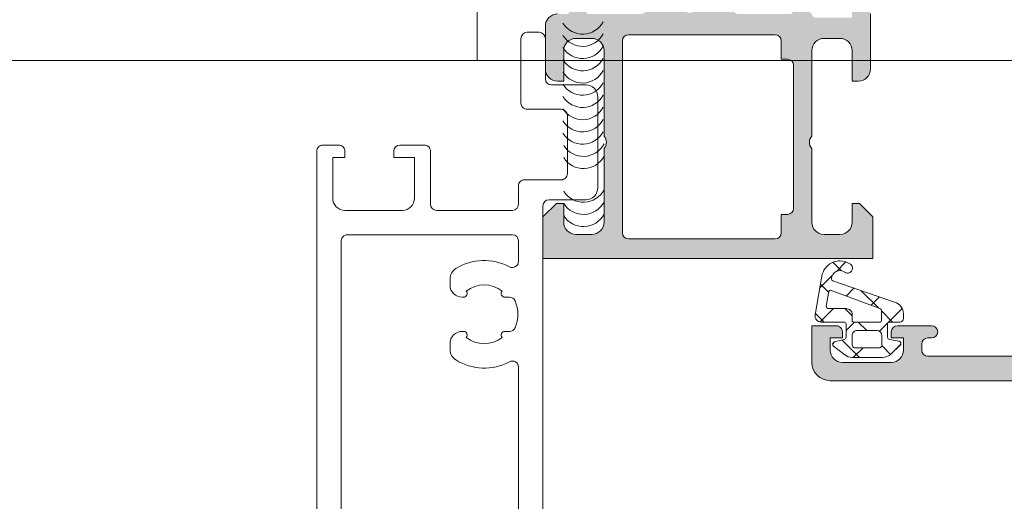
# Model space of a CAD drawing. Header units: millimetres. Extents: x 213386 to 506888, y 183055 to 450952.
# Tile 686 of 1056: x 374390 to 374470, y 342565 to 342605. Entities that reach past the tile are written whole.
import ezdxf

# ---------------------------------------------------------------- set-up
doc = ezdxf.new("R2010")
doc.units = ezdxf.units.MM
doc.layers.add('FASÁDA DETAILNÍ', color=255, linetype='Continuous', lineweight=0)
doc.layers.add('NOVA', color=255, linetype='Continuous', lineweight=0)

# ---------------------------------------------------------------- blocks, each defined once
blk = doc.blocks.new('A$C69D17D4D')
at = {"layer": 'FASÁDA DETAILNÍ'}
h = blk.add_hatch(color=256, dxfattribs=at)
edge = h.paths.add_edge_path(flags=16)
edge.add_ellipse((-23476.70545563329, 24829.51812637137), major_axis=(-0.4999740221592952, 0), ratio=1, start_angle=-0.002977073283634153, end_angle=90.00297707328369)
edge.add_line((-23476.70542965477, 24829.01815234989), (-23458.70542965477, 24829.01815234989))
edge.add_ellipse((-23458.70540367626, 24829.51812637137), major_axis=(-0.4999740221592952, 0), ratio=1, start_angle=89.99702292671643, end_angle=180.0029770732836)
edge.add_line((-23458.20542965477, 24829.51815234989), (-23458.20542965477, 24842.01815234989))
edge.add_ellipse((-23458.70545147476, 24842.0181305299), major_axis=(-0.5000218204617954, 0), ratio=1, start_angle=180.0025002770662, end_angle=269.9974997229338)
edge.add_line((-23458.70542965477, 24842.51815234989), (-23471.30848065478, 24842.51815234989))
edge.add_ellipse((-23471.3084817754, 24844.01815122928), major_axis=(-1.499998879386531, 0), ratio=1, start_angle=-4.2804329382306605e-05, end_angle=90.00004280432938, ccw=False)
edge.add_line((-23472.80848065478, 24844.01815234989), (-23472.80848065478, 24857.01814034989))
edge.add_ellipse((-23473.30848028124, 24857.01814072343), major_axis=(-0.4999996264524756, 0), ratio=1, start_angle=179.9999571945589, end_angle=270.0000428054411)
edge.add_line((-23473.30848065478, 24857.51814034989), (-23476.70542965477, 24857.51814034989))
edge.add_ellipse((-23476.70543002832, 24857.01814072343), major_axis=(-0.4999996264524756, 0), ratio=1, start_angle=-90.00004280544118, end_angle=4.280544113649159e-05)
edge.add_line((-23477.20542965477, 24857.01814034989), (-23477.20542965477, 24829.51815234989))
edge = h.paths.add_edge_path()
edge.add_line((-23506.00542465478, 24828.3181403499), (-23506.00542465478, 24831.3181403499))
edge.add_line((-23506.00542465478, 24831.3181403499), (-23504.00542465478, 24831.3181403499))
edge.add_arc((-23504.00539867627, 24830.81816632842), 0.4999740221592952, -0.002977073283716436, 90.00297707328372, ccw=False)
edge.add_line((-23503.50542465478, 24830.8181403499), (-23503.50542465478, 24830.3181403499))
edge.add_line((-23503.50542465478, 24830.3181403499), (-23504.50542465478, 24830.3181403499))
edge.add_line((-23504.50542465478, 24830.3181403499), (-23504.50542465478, 24829.3181403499))
edge.add_arc((-23503.50536052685, 24829.31820447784), 1.000064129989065, 180.0036740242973, 269.9963259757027)
edge.add_line((-23503.50542465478, 24828.3181403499), (-23499.50542465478, 24828.3181403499))
edge.add_arc((-23499.5054546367, 24829.31817033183), 1.00002998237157, 270.0017177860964, 359.9982822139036)
edge.add_line((-23498.50542465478, 24829.3181403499), (-23498.50542465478, 24830.3181403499))
edge.add_line((-23498.50542465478, 24830.3181403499), (-23499.50542465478, 24830.3181403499))
edge.add_line((-23499.50542465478, 24830.3181403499), (-23499.50542465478, 24830.8181403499))
edge.add_arc((-23499.00541905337, 24830.81813474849), 0.5000056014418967, 90.00064186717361, 179.9993581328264, ccw=False)
edge.add_line((-23499.00542465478, 24831.3181403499), (-23496.2054216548, 24831.3181403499))
edge.add_arc((-23496.2054216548, 24830.8181403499), 0.5, -90, 90, ccw=False)
edge.add_line((-23496.2054216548, 24830.3181403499), (-23496.50542465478, 24830.3181403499))
edge.add_arc((-23496.50541393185, 24829.81812962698), 0.5000107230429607, 90.00122873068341, 179.9987712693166)
edge.add_line((-23497.00542465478, 24829.8181403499), (-23497.00542465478, 24829.3181403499))
edge.add_arc((-23496.5053567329, 24829.31820827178), 0.5000679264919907, 180.0077822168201, 269.9922177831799)
edge.add_line((-23496.50542465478, 24828.8181403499), (-23485.20542965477, 24828.8181403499))
edge.add_arc((-23485.20545147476, 24829.31816216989), 0.5000218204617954, 270.0025002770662, 359.9974997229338)
edge.add_line((-23484.70542965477, 24829.3181403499), (-23484.70542965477, 24829.8181403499))
edge.add_arc((-23485.20536698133, 24829.81820302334), 0.4999373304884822, 359.9928172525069, 450.0071827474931)
edge.add_line((-23485.20542965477, 24830.3181403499), (-23485.50543265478, 24830.3181403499))
edge.add_arc((-23485.50536985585, 24830.81820314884), 0.5000628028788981, 180.0071953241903, 269.9928046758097, ccw=False)
edge.add_line((-23486.00543265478, 24830.8181403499), (-23486.00543265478, 24835.3181403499))
edge.add_arc((-23485.50542705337, 24835.31813474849), 0.5000056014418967, 90.00064186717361, 179.9993581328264, ccw=False)
edge.add_line((-23485.50543265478, 24835.8181403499), (-23484.70542965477, 24835.8181403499))
edge.add_arc((-23484.70540367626, 24835.31816632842), 0.4999740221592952, -0.002977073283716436, 90.00297707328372, ccw=False)
edge.add_line((-23484.20542965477, 24835.3181403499), (-23484.20542965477, 24833.3181403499))
edge.add_arc((-23483.70536173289, 24833.31820827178), 0.5000679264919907, 180.0077822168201, 269.9922177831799)
edge.add_line((-23483.70542965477, 24832.8181403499), (-23483.20542965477, 24832.8181403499))
edge.add_arc((-23483.20536698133, 24832.31820302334), 0.4999373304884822, -0.007182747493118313, 90.00718274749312, ccw=False)
edge.add_line((-23482.70542965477, 24832.3181403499), (-23482.70542965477, 24829.3181403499))
edge.add_arc((-23482.20537454, 24829.31819546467), 0.5000551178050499, 180.0063149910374, 269.9936850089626)
edge.add_line((-23482.20542965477, 24828.8181403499), (-23480.50543265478, 24828.8181403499))
edge.add_arc((-23480.50540080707, 24830.31810850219), 1.499968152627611, 269.9987834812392, 360.0012165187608)
edge.add_line((-23479.00543265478, 24830.3181403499), (-23479.00543265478, 24856.3181403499))
edge.add_arc((-23479.50541179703, 24856.31816120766), 0.4999791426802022, 359.9976097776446, 450.0023902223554)
edge.add_line((-23479.50543265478, 24856.8181403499), (-23483.70542965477, 24856.8181403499))
edge.add_arc((-23483.70542405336, 24856.31813474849), 0.5000056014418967, 90.0006418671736, 179.9993581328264)
edge.add_line((-23484.20542965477, 24856.3181403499), (-23484.20542965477, 24854.3181403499))
edge.add_arc((-23484.70545147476, 24854.31816216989), 0.5000218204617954, 270.00250027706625, 359.99749972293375, ccw=False)
edge.add_line((-23484.70542965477, 24853.8181403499), (-23485.50543265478, 24853.8181403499))
edge.add_arc((-23485.50538010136, 24854.31819290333), 0.5000525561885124, 180.0060215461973, 269.9939784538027, ccw=False)
edge.add_line((-23486.00543265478, 24854.3181403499), (-23486.00543265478, 24859.31814134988))
edge.add_line((-23486.00543265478, 24859.31814134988), (-23485.78811165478, 24860.07603034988))
edge.add_arc((-23486.07649006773, 24860.15872166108), 0.2999999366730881, 343.9999757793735, 412.095185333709)
edge.add_arc((-23485.70787951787, 24860.63214150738), 0.3000001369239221, 180.0000300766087, 232.0952819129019, ccw=False)
edge.add_line((-23486.00787965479, 24860.6321413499), (-23486.00787765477, 24862.69628834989))
edge.add_arc((-23485.60787826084, 24862.69628880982), 0.3999993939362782, 68.02623046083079, 180.000065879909, ccw=False)
edge.add_line((-23485.45820565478, 24863.0672303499), (-23483.4349766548, 24862.2508693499))
edge.add_arc((-23483.50981327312, 24862.06539908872), 0.199999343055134, -24.14109237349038, 68.02609214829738, ccw=False)
edge.add_line((-23483.32730565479, 24861.98360234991), (-23484.39562565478, 24859.5999173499))
edge.add_arc((-23484.21311754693, 24859.51812064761), 0.1999997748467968, 155.8589745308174, 270.819900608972)
edge.add_line((-23484.21025565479, 24859.31814134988), (-23472.90617565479, 24859.3181403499))
edge.add_arc((-23472.89774393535, 24859.50955484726), 0.1916001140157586, 267.4777781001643, 361.0444500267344)
edge.add_line((-23472.70617565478, 24859.5130473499), (-23472.70617565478, 24859.93363134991))
edge.add_line((-23472.70617565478, 24859.93363134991), (-23474.1379106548, 24862.39924334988))
edge.add_arc((-23473.87857366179, 24862.55005504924), 0.2999997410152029, 105.9999717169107, 210.179196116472, ccw=False)
edge.add_line((-23473.96126465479, 24862.83843334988), (-23472.46910365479, 24863.26630434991))
edge.add_line((-23472.46910365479, 24863.26630434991), (-23471.60582865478, 24863.76471634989))
edge.add_arc((-23471.40582870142, 24863.41830610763), 0.4000000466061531, 3.470122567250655e-05, 119.99998843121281, ccw=False)
edge.add_line((-23471.0058286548, 24863.41830634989), (-23471.00617565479, 24859.31037534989))
edge.add_line((-23471.00617565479, 24859.31037534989), (-23471.0084806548, 24844.81831834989))
edge.add_arc((-23470.50848081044, 24844.81814022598), 0.4999998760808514, 179.9795884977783, 270.0000178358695)
edge.add_line((-23470.5084806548, 24844.3181403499), (-23465.10543865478, 24844.3181403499))
edge.add_arc((-23465.10543828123, 24844.81813997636), 0.4999996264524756, 269.9999571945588, 360.0000428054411)
edge.add_line((-23464.60543865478, 24844.8181403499), (-23464.60543865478, 24847.3181403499))
edge.add_arc((-23464.10543902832, 24847.31814072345), 0.4999996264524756, 89.99995719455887, 180.0000428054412, ccw=False)
edge.add_line((-23464.10543865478, 24847.8181403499), (-23462.80543565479, 24847.8181403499))
edge.add_arc((-23462.80541479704, 24847.31816120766), 0.4999791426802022, -0.002390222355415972, 90.00239022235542, ccw=False)
edge.add_line((-23462.30543565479, 24847.3181403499), (-23462.30543565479, 24846.8181403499))
edge.add_line((-23462.30543565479, 24846.8181403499), (-23463.30543565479, 24846.8181403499))
edge.add_line((-23463.30543565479, 24846.8181403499), (-23463.30543565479, 24845.3181403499))
edge.add_arc((-23462.30540396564, 24845.31817203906), 1.000031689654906, 180.0018155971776, 269.9981844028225)
edge.add_line((-23462.30543565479, 24844.3181403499), (-23458.30543565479, 24844.3181403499))
edge.add_arc((-23458.30550490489, 24845.31820959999), 1.000069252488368, 270.0039674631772, 359.9960325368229)
edge.add_line((-23457.30543565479, 24845.3181403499), (-23457.30543565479, 24846.8181403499))
edge.add_line((-23457.30543565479, 24846.8181403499), (-23458.30543565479, 24846.8181403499))
edge.add_line((-23458.30543565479, 24846.8181403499), (-23458.30543565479, 24847.3181403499))
edge.add_arc((-23457.80546163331, 24847.31816632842), 0.4999740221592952, 89.99702292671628, 180.0029770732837, ccw=False)
edge.add_line((-23457.80543565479, 24847.8181403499), (-23456.50543265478, 24847.8181403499))
edge.add_arc((-23456.50543825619, 24847.31813474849), 0.5000056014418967, 0.000641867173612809, 89.99935813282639, ccw=False)
edge.add_line((-23456.00543265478, 24847.3181403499), (-23456.00543265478, 24828.3181403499))
edge.add_arc((-23457.5054033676, 24828.31811106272), 1.49997071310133, -90.00111870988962, 0.001118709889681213, ccw=False)
edge.add_line((-23457.50543265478, 24826.8181403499), (-23504.50542465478, 24826.8181403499))
edge.add_arc((-23504.50536431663, 24828.31820068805), 1.50006033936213, 180.0023046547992, 269.99769534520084, ccw=False)
h = blk.add_hatch(color=256, dxfattribs=at)
edge = h.paths.add_edge_path()
edge.add_arc((-23524.30527375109, 24856.93811970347), 0.120000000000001, 180.0000000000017, 270.00000000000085, ccw=False)
edge.add_line((-23524.42527375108, 24856.93811970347), (-23524.42527375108, 24859.69811770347))
edge.add_arc((-23524.72527375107, 24859.69811770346), 0.3000000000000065, 360, 449.9999999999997)
edge.add_line((-23524.72527375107, 24859.99811770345), (-23525.70524807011, 24859.99811770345))
edge.add_arc((-23525.70524807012, 24859.69811770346), 0.3000000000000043, 89.99999999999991, 180)
edge.add_line((-23526.00524807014, 24859.69811770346), (-23526.00524807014, 24857.81810670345))
edge.add_arc((-23526.08411516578, 24857.55056336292), 0.2789255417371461, -1.1628700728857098, 73.57540544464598, ccw=False)
edge.add_line((-23525.80524707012, 24857.54490270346), (-23525.80524707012, 24857.09130870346))
edge.add_arc((-23526.08408451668, 24857.08564029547), 0.2788950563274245, -73.58012358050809, 1.1645893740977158, ccw=False)
edge.add_line((-23526.00524807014, 24856.81811970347), (-23526.80542278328, 24856.81811970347))
edge.add_arc((-23526.80542278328, 24855.81811970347), 0.9999999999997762, 89.99999999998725, 179.9999999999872)
edge.add_line((-23527.80542278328, 24855.81811970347), (-23527.80542278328, 24852.3181123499))
edge.add_arc((-23526.8054029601, 24852.31813217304), 1.000019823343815, 180.0011357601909, 269.9988642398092)
edge.add_line((-23526.80542278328, 24851.31811234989), (-23526.30542278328, 24851.31811234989))
edge.add_line((-23526.30542278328, 24851.31811234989), (-23526.30542278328, 24853.81811234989))
edge.add_arc((-23525.30537739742, 24853.81806696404), 1.000045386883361, 90.0026002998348, 179.9973997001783, ccw=False)
edge.add_line((-23525.30542278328, 24854.81811234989), (-23524.00540447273, 24854.81811234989))
edge.add_arc((-23524.00545697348, 24853.81805984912), 1.000052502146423, 0.003007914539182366, 89.99699208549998, ccw=False)
edge.add_line((-23523.00540447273, 24853.81811234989), (-23523.00540447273, 24846.81811234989))
edge.add_arc((-23523.53052622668, 24846.31811234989), 0.7250881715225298, -43.59618388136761, 43.59618388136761, ccw=False)
edge.add_line((-23523.00540447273, 24845.81811234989), (-23523.00540447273, 24839.78402421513))
edge.add_arc((-23524.00545697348, 24839.78407671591), 1.000052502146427, 270.0030079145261, 359.9969920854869, ccw=False)
edge.add_line((-23524.00540447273, 24838.78402421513), (-23525.30542278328, 24838.78402421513))
edge.add_arc((-23525.30537739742, 24839.78406960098), 1.000045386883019, 180.0026002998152, 269.9973997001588, ccw=False)
edge.add_line((-23526.30542278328, 24839.78402421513), (-23526.30542278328, 24841.31811234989))
edge.add_line((-23526.30542278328, 24841.31811234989), (-23526.90542888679, 24841.31811234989))
edge.add_line((-23526.90542888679, 24841.31811234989), (-23528.00540447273, 24840.21810624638))
edge.add_line((-23528.00540447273, 24840.21810624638), (-23528.00540447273, 24836.81811234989))
edge.add_line((-23528.00540447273, 24836.81811234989), (-23501.00550365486, 24836.81811234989))
edge.add_line((-23501.00550365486, 24836.81811234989), (-23501.00550365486, 24840.21810624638))
edge.add_line((-23501.00550365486, 24840.21810624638), (-23502.1054792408, 24841.31811234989))
edge.add_line((-23502.1054792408, 24841.31811234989), (-23502.70548534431, 24841.31811234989))
edge.add_line((-23502.70548534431, 24841.31811234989), (-23502.70548534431, 24839.78402421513))
edge.add_arc((-23503.70553073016, 24839.78406960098), 1.000045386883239, 270.0026002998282, 359.9973997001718, ccw=False)
edge.add_line((-23503.70548534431, 24838.78402421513), (-23505.00550365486, 24838.78402421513))
edge.add_arc((-23505.00545115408, 24839.78407671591), 1.000052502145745, 180.0030079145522, 269.99699208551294, ccw=False)
edge.add_line((-23506.00550365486, 24839.78402421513), (-23506.00550365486, 24845.81811234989))
edge.add_arc((-23505.48038190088, 24846.31811234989), 0.7250881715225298, 136.4038161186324, 223.5961838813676, ccw=False)
edge.add_line((-23506.00550365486, 24846.81811234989), (-23506.00550365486, 24853.81811234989))
edge.add_arc((-23505.00545115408, 24853.81805984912), 1.000052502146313, 90.00300791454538, 179.99699208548, ccw=False)
edge.add_line((-23505.00550365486, 24854.81811234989), (-23503.70548534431, 24854.81811234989))
edge.add_arc((-23503.70553073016, 24853.81806696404), 1.000045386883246, 0.0026002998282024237, 89.9973997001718, ccw=False)
edge.add_line((-23502.70548534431, 24853.81811234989), (-23502.70548534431, 24851.31811234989))
edge.add_line((-23502.70548534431, 24851.31811234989), (-23502.20548534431, 24851.31811234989))
edge.add_arc((-23502.20550516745, 24852.31813217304), 1.000019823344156, 270.0011357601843, 359.9988642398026)
edge.add_line((-23501.20548534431, 24852.31811234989), (-23501.20548534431, 24856.81811234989))
edge.add_arc((-23501.70547502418, 24856.81812267), 0.4999896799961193, 359.9988173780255, 450.0011826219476)
edge.add_line((-23501.70548534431, 24857.31811234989), (-23502.70548534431, 24857.31811234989))
edge.add_line((-23502.70548534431, 24857.31811234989), (-23502.70548534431, 24856.51810929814))
edge.add_line((-23502.70548534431, 24856.51810929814), (-23505.7055006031, 24856.51810929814))
edge.add_arc((-23505.7055032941, 24856.81811701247), 0.3000077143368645, 179.9994860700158, 270.00051393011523, ccw=False)
edge.add_arc((-23505.92667456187, 24857.08564029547), 0.2788950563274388, 178.8354106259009, 253.5801235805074, ccw=False)
edge.add_line((-23506.20551200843, 24857.09130870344), (-23506.20551200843, 24857.54490270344))
edge.add_arc((-23505.92664391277, 24857.55056336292), 0.2789255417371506, 106.42459455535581, 181.1628700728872, ccw=False)
edge.add_line((-23506.00551100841, 24857.81810670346), (-23506.00551100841, 24859.69811770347))
edge.add_arc((-23506.3055110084, 24859.69811770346), 0.3000000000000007, 359.9999999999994, 449.9999999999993)
edge.add_line((-23506.3055110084, 24859.99811770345), (-23507.28548532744, 24859.99811770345))
edge.add_arc((-23507.28548532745, 24859.69811770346), 0.3000000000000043, 90.00000000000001, 180)
edge.add_line((-23507.58548532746, 24859.69811770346), (-23507.58548532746, 24856.93811970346))
edge.add_arc((-23507.70548532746, 24856.93811970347), 0.1200000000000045, 270, 359.9999999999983, ccw=False)
edge.add_line((-23507.70548532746, 24856.81811970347), (-23512.00551100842, 24856.81811970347))
edge.add_arc((-23512.00551100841, 24857.31811970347), 0.4999999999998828, 180.000000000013, 270.0000000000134, ccw=False)
edge.add_line((-23512.50551100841, 24857.31811970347), (-23512.50551100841, 24858.01811970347))
edge.add_line((-23512.50551100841, 24858.01811970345), (-23511.12401555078, 24860.41094002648))
edge.add_arc((-23511.24363079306, 24860.47999991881), 0.1381197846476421, 329.9999999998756, 457.702437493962)
edge.add_arc((-23510.79601240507, 24855.63864868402), 4.999999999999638, 95.34922800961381, 161.2905992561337)
edge.add_arc((-23516.00537953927, 24857.40287487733), 0.5000000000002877, 198.7094007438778, 341.2905992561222, ccw=False)
edge.add_arc((-23521.21474667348, 24855.63864868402), 4.999999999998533, 18.70940074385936, 84.65077199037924)
edge.add_arc((-23520.76712828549, 24860.47999991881), 0.1381197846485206, 82.29756250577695, 209.9999999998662)
edge.add_line((-23520.88674352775, 24860.41094002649), (-23519.50524807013, 24858.01811970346))
edge.add_line((-23519.50524807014, 24858.01811970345), (-23519.50524807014, 24857.31811970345))
edge.add_arc((-23520.00524807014, 24857.31811970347), 0.5000000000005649, 269.9999999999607, 359.9999999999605, ccw=False)
edge.add_line((-23520.00524807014, 24856.81811970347), (-23524.3052737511, 24856.81811970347))
edge = h.paths.add_edge_path(flags=16)
edge.add_arc((-23509.00549602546, 24838.91811845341), 0.5, 270, 360, ccw=False)
edge.add_line((-23509.00549602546, 24838.41811845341), (-23521.00540447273, 24838.41811845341))
edge.add_arc((-23521.00540447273, 24838.91811845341), 0.5, 180, 270, ccw=False)
edge.add_line((-23521.50540447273, 24838.91811845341), (-23521.50540447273, 24854.61810014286))
edge.add_arc((-23521.00540447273, 24854.61810014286), 0.5, 90, 180, ccw=False)
edge.add_line((-23521.00540447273, 24855.11810014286), (-23509.00549602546, 24855.11810014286))
edge.add_arc((-23509.00549602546, 24854.61810014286), 0.5, 0, 90, ccw=False)
edge.add_line((-23508.50549602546, 24854.61810014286), (-23508.50549602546, 24853.11810014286))
edge.add_line((-23508.50549602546, 24853.11810014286), (-23508.00549602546, 24853.11810014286))
edge.add_arc((-23508.00549602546, 24852.61810014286), 0.5000000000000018, 3.979039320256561e-13, 90, ccw=False)
edge.add_line((-23507.50549602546, 24852.61810014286), (-23507.50549602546, 24840.91811845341))
edge.add_arc((-23508.00549602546, 24840.91811845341), 0.5, 270, 359.9999999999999, ccw=False)
edge.add_line((-23508.00549602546, 24840.41811845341), (-23508.50549602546, 24840.41811845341))
edge.add_line((-23508.50549602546, 24840.41811845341), (-23508.50549602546, 24838.91811845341))
h = blk.add_hatch(dxfattribs=at)
h.set_pattern_fill('ANSI37', color=256, scale=0.625, angle=90, style=0)
h.set_pattern_definition([(135, (-4407.505283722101, 0), (-1.403165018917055, -1.403165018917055), []), (225, (-4407.505283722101, 0), (1.403165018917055, -1.403165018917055), [])])
edge = h.paths.add_edge_path(flags=16)
edge.add_ellipse((-23503.20318961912, 24832.22032549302), major_axis=(-0.4977897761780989, 0), ratio=1, start_angle=179.8074202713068, end_angle=270.2547220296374, ccw=False)
edge.add_line((-23502.7054026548, 24832.2186523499), (-23502.7054026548, 24831.7181333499))
edge.add_ellipse((-23502.60541890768, 24831.71811909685), major_axis=(-0.09998374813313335, 0), ratio=1, start_angle=-0.008167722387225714, end_angle=90.00874069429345)
edge.add_line((-23502.60540365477, 24831.61813534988), (-23500.4049736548, 24831.61813134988))
edge.add_ellipse((-23500.40497631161, 24831.7181360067), major_axis=(-0.100004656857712, 0), ratio=1, start_angle=90.00152216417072, end_angle=179.9984778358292)
edge.add_line((-23500.30497165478, 24831.7181333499), (-23500.30497165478, 24832.5300753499))
edge.add_ellipse((-23500.50497827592, 24832.53006687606), major_axis=(-0.2000066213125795, 0), ratio=1, start_angle=180.0024274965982, end_angle=254.3113846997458)
edge.add_line((-23500.45089465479, 24832.72262234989), (-23504.46903565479, 24834.20994734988))
edge.add_ellipse((-23504.50374914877, 24834.1161658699), major_axis=(-0.09999996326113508, 0), ratio=1, start_angle=249.6878171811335, end_angle=349.6777158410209)
edge.add_line((-23504.60213065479, 24834.13408434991), (-23504.82241365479, 24832.92461534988))
edge.add_ellipse((-23504.62252328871, 24832.91810665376), major_axis=(-0.1999963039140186, 0), ratio=1, start_angle=-1.864967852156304, end_angle=90.0010410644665)
edge.add_line((-23504.62251965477, 24832.7181103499), (-23503.2054026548, 24832.7181103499))
edge = h.paths.add_edge_path(flags=16)
edge.add_ellipse((-23502.50540148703, 24829.71812151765), major_axis=(-0.2000001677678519, 0), ratio=1, start_angle=-0.0002384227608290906, end_angle=90.00023842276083)
edge.add_line((-23502.50540065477, 24829.51812134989), (-23500.4709436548, 24829.51812534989))
edge.add_ellipse((-23500.4709389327, 24829.71812062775), major_axis=(-0.1999952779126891, 0), ratio=1, start_angle=89.99864718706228, end_angle=180.0004933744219)
edge.add_line((-23500.27094365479, 24829.71812234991), (-23500.27094365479, 24830.51813234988))
edge.add_ellipse((-23500.67095446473, 24830.51812354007), major_axis=(-0.4000108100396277, 0), ratio=1, start_angle=180.0012618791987, end_angle=269.9980219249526)
edge.add_line((-23500.67094065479, 24830.91813434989), (-23502.30540365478, 24830.91813434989))
edge.add_ellipse((-23502.30540673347, 24830.51813942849), major_axis=(-0.3999949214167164, 0), ratio=1, start_angle=-90.00044099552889, end_angle=0.001013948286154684)
edge.add_line((-23502.70540165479, 24830.51813234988), (-23502.70540165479, 24829.71812234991))
edge = h.paths.add_edge_path()
edge.add_arc((-23504.10539355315, 24829.79467346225), 0.2000083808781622, 105.00151948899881, 229.9976842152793, ccw=False)
edge.add_line((-23504.15716465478, 24829.98786534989), (-23503.35363965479, 24830.17839934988))
edge.add_arc((-23503.4054160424, 24830.37159293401), 0.2000113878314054, 285.0028563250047, 359.9972545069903)
edge.add_line((-23503.20540465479, 24830.37158334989), (-23503.20540465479, 24831.4681333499))
edge.add_arc((-23503.35539230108, 24831.46814370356), 0.1499876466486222, 359.9960448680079, 450.003955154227)
edge.add_line((-23503.35540265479, 24831.61813134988), (-23505.2382736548, 24831.61812334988))
edge.add_arc((-23505.23827556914, 24832.11812322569), 0.4999998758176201, 170.0664277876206, 270.0002193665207, ccw=False)
edge.add_line((-23505.73077965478, 24832.2043763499), (-23505.14939065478, 24835.52410234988))
edge.add_arc((-23503.70540512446, 24835.1180280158), 1.499996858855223, 54.91244600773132, 164.2930755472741, ccw=False)
edge.add_arc((-23503.0730981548, 24836.0181308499), 0.3999981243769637, -125.08800412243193, 54.91199587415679, ccw=False)
edge.add_arc((-23503.70761971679, 24835.13683118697), 0.6860034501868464, 53.85881442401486, 179.5156416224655)
edge.add_arc((-23504.24449609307, 24835.1230110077), 0.1503878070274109, 172.5039217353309, 250.9838490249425)
edge.add_line((-23504.29349765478, 24834.9808303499), (-23499.24727165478, 24833.2531483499))
edge.add_arc((-23499.50539280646, 24832.2870563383), 0.999980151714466, -0.0005723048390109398, 75.04108906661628, ccw=False)
edge.add_line((-23498.50541265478, 24832.2870463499), (-23498.50540065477, 24831.91814134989))
edge.add_arc((-23498.80542038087, 24831.91816207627), 0.3000197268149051, 270.0031942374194, 359.9960418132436, ccw=False)
edge.add_line((-23498.80540365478, 24831.61814234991), (-23499.65541865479, 24831.61814234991))
edge.add_arc((-23499.65543156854, 24831.46815826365), 0.1499840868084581, 89.99506678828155, 180.0049332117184)
edge.add_line((-23499.80541565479, 24831.46814534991), (-23499.80540465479, 24830.37158334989))
edge.add_arc((-23499.60539006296, 24830.37159246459), 0.2000145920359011, 180.0026109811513, 254.9976256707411)
edge.add_line((-23499.65716565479, 24830.17839534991), (-23498.85379365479, 24830.04930134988))
edge.add_arc((-23498.90551806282, 24829.85612550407), 0.1999808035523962, -45.007444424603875, 75.0102129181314, ccw=False)
edge.add_line((-23498.76412865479, 24829.71469934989), (-23499.5399986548, 24828.9881803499))
edge.add_arc((-23500.22350906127, 24829.71812197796), 1.00000062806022, 269.99996599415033, 313.1185376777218, ccw=False)
edge.add_line((-23500.22350965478, 24828.7181213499), (-23502.70214265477, 24828.7181213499))
edge.add_arc((-23502.70214160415, 24829.71812425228), 1.000002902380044, 232.1722069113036, 269.99993980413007, ccw=False)
edge.add_line((-23503.31543365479, 24828.9282643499), (-23504.23396265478, 24829.64146334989))
for p, q in [((-23533.39373368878, 24859.00002419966), (-23533.39373368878, 24853.00002419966)), ((-23501.20548534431, 24852.31811234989), (-23501.20548534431, 24856.81811234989)), ((-23527.80542278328, 24855.81811970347), (-23527.80542278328, 24852.31811234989)), ((-23525.30542278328, 24854.81811234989), (-23524.00540447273, 24854.81811234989)), ((-23521.00540447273, 24855.11810014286), (-23509.00549602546, 24855.11810014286)), ((-23505.00550365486, 24854.81811234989), (-23503.70548534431, 24854.81811234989)), ((-23521.50540447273, 24838.91811845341), (-23521.50540447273, 24854.61810014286)), ((-23508.50549602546, 24854.61810014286), (-23508.50549602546, 24853.11810014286)), ((-23526.30542278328, 24851.31811234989), (-23526.30542278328, 24853.81811234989)), ((-23523.00540447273, 24853.81811234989), (-23523.00540447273, 24846.81811234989)), ((-23506.00550365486, 24846.81811234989), (-23506.00550365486, 24853.81811234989)), ((-23502.70548534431, 24853.81811234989), (-23502.70548534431, 24851.31811234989)), ((-11879.50012068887, 24853.00002420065), (-24919.00002156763, 24853.00002418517)), ((-23465.83090494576, 24853.00002420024), (-23938.49992168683, 24853.00002420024)), ((-23508.50549602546, 24853.11810014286), (-23508.00549602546, 24853.11810014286)), ((-23507.50549602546, 24852.61810014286), (-23507.50549602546, 24840.91811845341)), ((-23526.80542278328, 24851.31811234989), (-23526.30542278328, 24851.31811234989)), ((-23502.70548534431, 24851.31811234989), (-23502.20548534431, 24851.31811234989)), ((-23523.00540447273, 24845.81811234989), (-23523.00540447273, 24839.78402421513)), ((-23506.00550365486, 24839.78402421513), (-23506.00550365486, 24845.81811234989)), ((-23526.90542888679, 24841.31811234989), (-23528.00540447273, 24840.21810624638)), ((-23526.30542278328, 24841.31811234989), (-23526.90542888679, 24841.31811234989)), ((-23526.30542278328, 24839.78402421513), (-23526.30542278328, 24841.31811234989)), ((-23502.1054792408, 24841.31811234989), (-23502.70548534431, 24841.31811234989)), ((-23502.70548534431, 24841.31811234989), (-23502.70548534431, 24839.78402421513)), ((-23501.00550365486, 24840.21810624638), (-23502.1054792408, 24841.31811234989)), ((-23508.00549602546, 24840.41811845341), (-23508.50549602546, 24840.41811845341)), ((-23508.50549602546, 24840.41811845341), (-23508.50549602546, 24838.91811845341)), ((-23528.00540447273, 24840.21810624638), (-23528.00540447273, 24836.81811234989)), ((-23501.00550365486, 24836.81811234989), (-23501.00550365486, 24840.21810624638)), ((-23524.00540447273, 24838.78402421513), (-23525.30542278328, 24838.78402421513)), ((-23503.70548534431, 24838.78402421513), (-23505.00550365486, 24838.78402421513)), ((-23509.00549602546, 24838.41811845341), (-23521.00540447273, 24838.41811845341)), ((-23528.00540447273, 24836.81811234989), (-23501.00550365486, 24836.81811234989))]:
    blk.add_line(p, q, dxfattribs=at)
for points in [[(-23457.50543265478, 24826.8181403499), (-23504.50542465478, 24826.8181403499), (-23504.50542465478, 24826.8181403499, -0.41419), (-23506.00542465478, 24828.3181403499), (-23506.00542465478, 24828.3181403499), (-23506.00542465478, 24831.3181403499), (-23504.00542465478, 24831.3181403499), (-23504.00542465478, 24831.3181403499, -0.414244), (-23503.50542465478, 24830.8181403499), (-23503.50542465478, 24830.3181403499), (-23504.50542465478, 24830.3181403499), (-23504.50542465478, 24829.3181403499), (-23504.50542465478, 24829.3181403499, 0.414176), (-23503.50542465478, 24828.3181403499), (-23499.50542465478, 24828.3181403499), (-23499.50542465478, 24828.3181403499, 0.414196), (-23498.50542465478, 24829.3181403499), (-23498.50542465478, 24830.3181403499), (-23499.50542465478, 24830.3181403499), (-23499.50542465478, 24830.8181403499), (-23499.50542465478, 24830.8181403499, -0.414207), (-23499.00542465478, 24831.3181403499), (-23496.2054216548, 24831.3181403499), (-23496.2054216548, 24831.3181403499, -1), (-23496.2054216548, 24830.3181403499), (-23496.50542465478, 24830.3181403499), (-23496.50542465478, 24830.3181403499, 0.414201), (-23497.00542465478, 24829.8181403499), (-23497.00542465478, 24829.3181403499), (-23497.00542465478, 24829.3181403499, 0.414134), (-23496.50542465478, 24828.8181403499), (-23485.20542965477, 24828.8181403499)], [(-23528.00540447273, 24722.58197171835), (-23528.00540447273, 24841.11811234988, -0.414213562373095), (-23527.50540447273, 24841.61811234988), (-23524.50540447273, 24841.61811234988, 0.414213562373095), (-23523.50540447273, 24842.61811234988), (-23523.50540447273, 24850.01811235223, 0.4142135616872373), (-23524.5054044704, 24851.01811235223), (-23527.30540447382, 24851.01811235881, -0.4142135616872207), (-23527.80540447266, 24851.51811235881), (-23527.80540447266, 24854.81811234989, 0.414213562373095), (-23528.30540447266, 24855.31811234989), (-23529.30540447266, 24855.31811234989, 0.414213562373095), (-23529.80540447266, 24854.81811234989), (-23529.80540448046, 24849.51811039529, 0.4142135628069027), (-23529.30540448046, 24849.01811039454), (-23526.50540441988, 24849.01811039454, -0.4142135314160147), (-23526.00540447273, 24848.51811039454), (-23526.00540447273, 24843.75206129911, -0.4142135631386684), (-23526.50540447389, 24843.25206129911), (-23529.50540447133, 24843.25206130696, 0.4142135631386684), (-23530.00540447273, 24842.75206130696), (-23530.00540447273, 24841.25206179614, -0.414213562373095), (-23530.50540447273, 24840.75206179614), (-23536.70530030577, 24840.75206179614, -0.414213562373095), (-23537.20530030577, 24841.25206179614), (-23537.20530030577, 24845.58867783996, 0.4142140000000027), (-23537.70530030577, 24846.08867783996), (-23539.70530230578, 24846.08867783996, 0.4142009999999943), (-23540.20530230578, 24845.58867783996), (-23540.20530230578, 24845.08867783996), (-23538.50530230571, 24845.08867783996), (-23538.50530230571, 24841.75206179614, -0.4142140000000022), (-23539.50530230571, 24840.75206179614), (-23544.20530230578, 24840.75206179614, -0.4142140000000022), (-23545.20530230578, 24841.75206179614), (-23545.20530230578, 24845.08867783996), (-23544.20530230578, 24845.08867783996), (-23544.20530230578, 24845.58867783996, 0.4142200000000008), (-23544.70529430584, 24846.08867783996), (-23546.00530530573, 24846.08867783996, 0.4142140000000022), (-23546.50530530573, 24845.58867783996), (-23546.50530495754, 24722.58197171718, 0.4142135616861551)], [(-23544.50530496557, 24724.58197171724), (-23544.50530528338, 24838.25206213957, -0.4142136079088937), (-23544.00530520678, 24838.75206214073), (-23530.50540439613, 24838.75206007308, -0.4142135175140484), (-23530.00540447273, 24838.25206007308), (-23530.00540447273, 24836.57800232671, -0.5657414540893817), (-23530.74009835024, 24836.13650625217, 0.2677634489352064), (-23535.13481623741, 24835.98414682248, 0.2587771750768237), (-23535.60540447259, 24835.1357818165), (-23535.60540447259, 24834.65134079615, 0.414213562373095), (-23534.60540447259, 24833.65134079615), (-23534.49951190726, 24833.65134079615, 0.6451800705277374), (-23534.27419213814, 24834.14940897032, -0.3417320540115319), (-23531.3366168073, 24834.14940897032, 0.645180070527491), (-23531.11129703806, 24833.65134079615), (-23530.74324540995, 24833.65134079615, -0.2982166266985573), (-23530.28498784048, 24833.35134079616, -0.2087121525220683), (-23530.28498784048, 24831.15134079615, -0.29821662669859), (-23530.74324540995, 24830.85134079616), (-23531.11129703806, 24830.85134079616, 0.6451800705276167), (-23531.3366168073, 24830.35327262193, -0.3417320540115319), (-23534.27419213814, 24830.35327262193, 0.6451800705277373), (-23534.49951190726, 24830.85134079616), (-23534.60540447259, 24830.85134079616, 0.4142135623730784), (-23535.60540447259, 24829.85134079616), (-23535.60540447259, 24829.36689977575, 0.258777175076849), (-23535.13481623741, 24828.51853476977, 0.2677634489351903), (-23530.74009835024, 24828.36617534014, -0.5657414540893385), (-23530.00540447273, 24827.92467926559), (-23530.00540447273, 24733.89863324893, -0.5657414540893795)]]:
    blk.add_lwpolyline(points, format="xyb", dxfattribs=at)
blk.add_lwpolyline([(-23504.23396265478, 24829.64146334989, -0.606792), (-23504.15716465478, 24829.98786534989), (-23503.35363965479, 24830.17839934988), (-23503.35363965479, 24830.17839934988, 0.339427), (-23503.20540465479, 24830.37158334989), (-23503.20540465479, 24831.4681333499), (-23503.20540465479, 24831.4681333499, 0.414254), (-23503.35540265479, 24831.61813134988), (-23505.2382736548, 24831.61812334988), (-23505.2382736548, 24831.61812334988, -0.465956), (-23505.73077965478, 24832.2043763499), (-23505.14939065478, 24835.52410234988), (-23505.14939065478, 24835.52410234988, -0.517137), (-23502.84316565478, 24836.3454373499, -1), (-23503.30303065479, 24835.69082434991, 0.610743), (-23504.3935986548, 24835.1426303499, 0.356477), (-23504.29349765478, 24834.9808303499), (-23499.24727165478, 24833.2531483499), (-23499.24727165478, 24833.2531483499, -0.339657), (-23498.50541265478, 24832.2870463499), (-23498.50540065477, 24831.91814134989), (-23498.50540065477, 24831.91814134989, -0.414177), (-23498.80540365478, 24831.61814234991), (-23499.65541865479, 24831.61814234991), (-23499.65541865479, 24831.61814234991, 0.414264), (-23499.80541565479, 24831.46814534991), (-23499.80540465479, 24830.37158334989), (-23499.80540465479, 24830.37158334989, 0.33943), (-23499.65716565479, 24830.17839534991), (-23498.85379365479, 24830.04930134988), (-23498.85379365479, 24830.04930134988, -0.577453), (-23498.76412865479, 24829.71469934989), (-23499.5399986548, 24828.9881803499), (-23499.5399986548, 24828.9881803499, -0.190392), (-23500.22350965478, 24828.7181213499), (-23502.70214265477, 24828.7181213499), (-23502.70214265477, 24828.7181213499, -0.16657), (-23503.31543365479, 24828.9282643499), (-23504.23396265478, 24829.64146334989)], format="xyb", close=True, dxfattribs=at)
at = {"layer": 'FASÁDA DETAILNÍ', "extrusion": (0, 0, -1)}
for points in [[(23503.2054026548, 24832.7181103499, 0.416502), (23502.7054026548, 24832.2186523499), (23502.7054026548, 24831.7181333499), (23502.7054026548, 24831.7181333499, -0.4143), (23502.60540365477, 24831.61813534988), (23500.4049736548, 24831.61813134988), (23500.4049736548, 24831.61813134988, -0.414198), (23500.30497165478, 24831.7181333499), (23500.30497165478, 24832.5300753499), (23500.30497165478, 24832.5300753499, -0.336095), (23500.45089465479, 24832.72262234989), (23504.46903565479, 24834.20994734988), (23504.46903565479, 24834.20994734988, -0.466254), (23504.60213065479, 24834.13408434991), (23504.82241365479, 24832.92461534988), (23504.82241365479, 24832.92461534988, -0.423785), (23504.62251965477, 24832.7181103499), (23503.2054026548, 24832.7181103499)], [(23502.70540165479, 24829.71812234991, -0.414216), (23502.50540065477, 24829.51812134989), (23500.4709436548, 24829.51812534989), (23500.4709436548, 24829.51812534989, -0.414223), (23500.27094365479, 24829.71812234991), (23500.27094365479, 24830.51813234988), (23500.27094365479, 24830.51813234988, -0.414197), (23500.67094065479, 24830.91813434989), (23502.30540365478, 24830.91813434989), (23502.30540365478, 24830.91813434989, -0.414221), (23502.70540165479, 24830.51813234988), (23502.70540165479, 24829.71812234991)]]:
    blk.add_lwpolyline(points, format="xyb", close=True, dxfattribs=at)
at = {"layer": 'FASÁDA DETAILNÍ'}
for centre, radius, start, end in [((-23526.80542278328, 24855.81811970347), 0.9999999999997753, 90, 180), ((-23524.75681408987, 24857.07409028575), 1.906465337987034, 212.0320455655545, 332.0320455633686), ((-23524.75681408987, 24856.07409028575), 1.906465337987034, 212.0320455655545, 332.0320455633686), ((-23525.30537739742, 24853.81806696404), 1.000045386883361, 90.00260029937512, 179.9973997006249), ((-23524.00545697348, 24853.81805984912), 1.000052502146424, 0.003007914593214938, 89.99699208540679), ((-23521.00540447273, 24854.61810014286), 0.5, 90, 180), ((-23509.00549602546, 24854.61810014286), 0.5, 0, 90), ((-23505.00545115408, 24853.81805984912), 1.000052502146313, 90.00300791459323, 179.9969920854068), ((-23503.70553073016, 24853.81806696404), 1.000045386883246, 0.002600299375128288, 89.99739970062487), ((-23524.75681408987, 24855.07409028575), 1.906465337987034, 212.0320455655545, 332.0320455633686), ((-23524.75681408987, 24854.07409028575), 1.906465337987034, 212.0320455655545, 332.0320455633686), ((-23508.00549602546, 24852.61810014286), 0.5000000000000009, 0, 90), ((-23526.8054029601, 24852.31813217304), 1.000019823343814, 180.001135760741, 269.998864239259), ((-23524.75681408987, 24853.07409028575), 1.906465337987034, 212.0320455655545, 332.0320455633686), ((-23502.20550516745, 24852.31813217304), 1.000019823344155, 270.001135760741, 359.998864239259), ((-23524.75681408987, 24852.07409028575), 1.906465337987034, 212.0320455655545, 332.0320455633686), ((-23524.75681408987, 24851.07409028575), 1.906465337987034, 212.0320455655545, 332.0320455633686), ((-23524.75681408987, 24850.07409028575), 1.906465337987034, 212.0320455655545, 332.0320455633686), ((-23524.75681408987, 24849.07409028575), 1.906465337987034, 212.0320455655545, 332.0320455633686), ((-23524.75681408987, 24848.07409028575), 1.906465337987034, 212.0320455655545, 332.0320455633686), ((-23523.53052622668, 24846.31811234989), 0.7250881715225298, 316.4038161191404, 43.59618388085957), ((-23505.48038190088, 24846.31811234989), 0.7250881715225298, 136.4038161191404, 223.5961838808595), ((-23524.689213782, 24847.07528916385), 1.906465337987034, 212.0320455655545, 332.0320455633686), ((-23524.689213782, 24846.07528916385), 1.906465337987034, 212.0320455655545, 332.0320455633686), ((-23524.689213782, 24843.32928916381), 1.906465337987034, 212.0320455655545, 332.0320455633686), ((-23524.689213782, 24842.32928916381), 1.906465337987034, 212.0320455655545, 332.0320455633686), ((-23524.689213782, 24841.32928916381), 1.906465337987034, 212.0320455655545, 332.0320455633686), ((-23508.00549602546, 24840.91811845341), 0.4999999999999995, 270, 0), ((-23525.30537739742, 24839.78406960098), 1.000045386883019, 180.0026002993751, 269.9973997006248), ((-23524.00545697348, 24839.78407671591), 1.000052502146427, 270.0030079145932, 359.9969920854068), ((-23505.00545115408, 24839.78407671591), 1.000052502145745, 180.0030079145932, 269.9969920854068), ((-23503.70553073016, 24839.78406960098), 1.000045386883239, 270.0026002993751, 359.9973997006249), ((-23521.00540447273, 24838.91811845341), 0.5, 180, 270), ((-23509.00549602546, 24838.91811845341), 0.5, 270, 0)]:
    blk.add_arc(centre, radius, start, end, dxfattribs=at)

msp = doc.modelspace()

# ---------------------------------------------------------------- block references
at = {"layer": 'NOVA', "ltscale": 300}
msp.add_blockref('A$C69D17D4D', (397960.6382589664, 317748.1544064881), dxfattribs=at)

doc.saveas('drawing.dxf')
